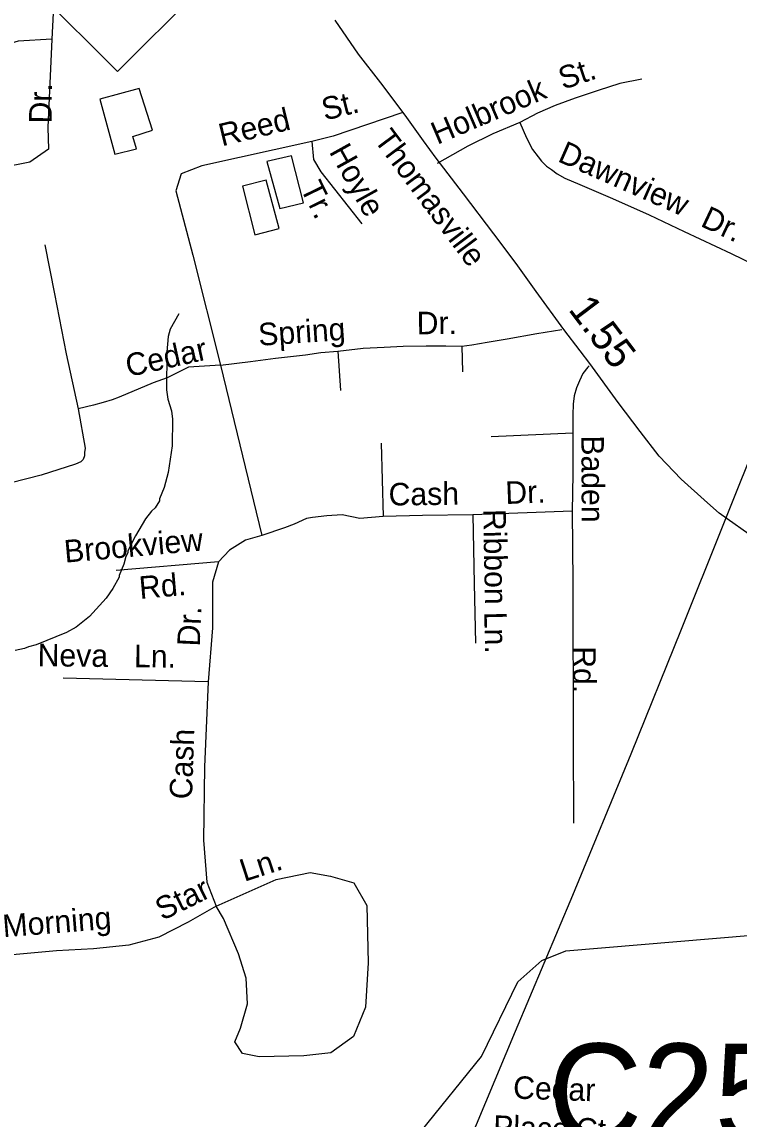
# Model space of a CAD drawing. Extents: x 1547597 to 1699558, y 810033 to 920809.
# Drawn here: x 1641598 to 1644617, y 836281 to 840902 of the extents above; entities that cross this region are included whole.
import ezdxf

# ---------------------------------------------------------------- set-up
doc = ezdxf.new("R2010")
doc.units = 0
for name, color, linetype in [('Exist Cultural Warehouse Building Footprint', 7, 'Continuous'), ('Exist Hydrographic Creek Single Shore', 7, 'Continuous'), ('Exist Hydrographic Misc Water Feature', 7, 'Continuous'), ('Exist Road Non-System Type 51', 7, 'Continuous'), ('Exist Road Non-System Type 51 Label', 7, 'Continuous'), ('Exist Road Primary NC Attributed', 7, 'Continuous'), ('Exist Road Primary NC Label', 7, 'Continuous'), ('Exist Road Primary NC Service Mileage Hundredths English Label', 7, 'Continuous'), ('Exist Road Primary NC Shield CELL', 7, 'Continuous'), ('Exist Road Secondary Structure Culvert Number Label', 7, 'Continuous'), ('Exist Utilities Electrical Transmission Line', 7, 'Continuous')]:
    doc.layers.add(name, color=color, linetype=linetype)

msp = doc.modelspace()

# ---------------------------------------------------------------- linework, layer by layer
at = {"layer": 'Exist Cultural Warehouse Building Footprint'}
for points in [[(1641925.3, 840576.5), (1641989.2, 840344.8), (1642079.6, 840367.9), (1642064, 840419.7), (1642147.3, 840446.5), (1642090.4, 840622.5)], [(1642629.1, 840313.7), (1642683.2, 840116), (1642783.4, 840140.3), (1642731.9, 840338.1)], [(1642526.2, 840210.8), (1642577.6, 840004.9), (1642680.5, 840032), (1642626.4, 840235.2)]]:
    msp.add_lwpolyline(points, close=True, dxfattribs=at)
at = {"layer": 'Exist Hydrographic Creek Single Shore'}
msp.add_lwpolyline([(1641466, 834609.6), (1641533, 834667.3), (1641704, 835015), (1641848, 835169.7), (1642519, 835553.3), (1642755, 835768.4), (1642950, 836017.2), (1643278.1, 836230.5), (1643532, 836543.8), (1643685, 836859), (1643787, 836948.9), (1643887.1, 836989.5), (1644672, 837055.7)], dxfattribs=at)
at = {"layer": 'Exist Hydrographic Misc Water Feature'}
msp.add_lwpolyline([(1642258, 839672), (1642221.6, 839608.4), (1642213.3, 839576.5), (1642207, 839512.6), (1642205.8, 839352.7), (1642211.5, 839312.7), (1642227.2, 839264.6), (1642231, 839228.6), (1642230.1, 839116.7), (1642213.3, 839004.9), (1642196.9, 838941.1), (1642176.6, 838893.3), (1642176.5, 838885.3), (1642158.4, 838855.5), (1642142.3, 838841.6), (1642118.1, 838809.8), (1642075.6, 838738.2), (1642043.2, 838674.5), (1642043.1, 838666.5), (1642035, 838650.6), (1642026.8, 838618.7), (1642006.5, 838570.9), (1642006.4, 838562.9), (1641980.2, 838515.1), (1641951.9, 838475.4), (1641881.5, 838398), (1641825.2, 838352.5), (1641785.1, 838330.8), (1641656.8, 838277.9), (1641624.8, 838270.2), (1641608.7, 838262.3), (1641568.8, 838254.7)], dxfattribs=at)
at = {"layer": 'Exist Road Non-System Type 51'}
for p, q in [((1642927.9, 839515.3), (1642939.1, 839349.2)), ((1643449.8, 839536.9), (1643452.2, 839428.8)), ((1643917.6, 839169.5), (1643573.7, 839155)), ((1643109.5, 839128.4), (1643118.4, 838818.3)), ((1643914.3, 838841.5), (1643496.4, 838826.2))]:
    msp.add_line(p, q, dxfattribs=at)
for points in [[(1641619.4, 841197.6), (1641698.8, 841013.9), (1641729, 840939.8), (1641723.5, 840830.1)], [(1641723.5, 840830.1), (1641581, 840821.9), (1641435.7, 840778), (1641180.8, 840665.5), (1640852, 840531.1), (1640706.7, 840459.8), (1640591.6, 840377.5), (1640520.3, 840311.7), (1640468.3, 840295.3), (1640408, 840289.8), (1640342.2, 840292.5)], [(1641723.5, 840830.1), (1641707.1, 840457.1), (1641709.8, 840366.6), (1641630.3, 840311.7), (1641509.7, 840287), (1641279.5, 840210.2)], [(1644207.6, 840660.8), (1644115.4, 840642.2), (1644023, 840613.7), (1643926.7, 840581.2), (1643842.2, 840550.7), (1643767.7, 840517.8), (1643693.1, 840479.1)], [(1643196.8, 840518.8), (1642908, 840421), (1642817.7, 840398.4)], [(1643693.1, 840479.1), (1643580.2, 840430.8), (1643475.5, 840378.5), (1643346, 840305.3)], [(1643693.1, 840479.1), (1643722, 840414.5), (1643747.2, 840364.2), (1643770.6, 840333.9), (1643784.4, 840315.6), (1643806, 840295.3), (1643827.7, 840280.9), (1643851.4, 840262.6), (1643883.2, 840243.9), (1643946.7, 840217), (1644083.6, 840158.8), (1644238.5, 840090.2), (1644385.3, 840020), (1644583.5, 839926.7), (1644736.3, 839852.4), (1644887.1, 839781.9)], [(1642817.7, 840398.4), (1642354.7, 840296.7), (1642268.1, 840262.8), (1642245.5, 840191.2), (1642317, 839920), (1642433.7, 839456.7)], [(1642817.7, 840398.4), (1642825.2, 840323), (1642855.3, 840270.3), (1643028.4, 840051.8)], [(1641693.7, 839963), (1641734.4, 839756.5), (1641784.2, 839503.5), (1641834.6, 839272.8)], [(1643449.8, 839536.9), (1643491.9, 839542.3), (1643556.2, 839553.2), (1643640.3, 839567.9), (1643764.7, 839590), (1643870.1, 839606.7)], [(1642433.7, 839456.7), (1642559.4, 839471.2), (1642665.5, 839485.4), (1642791.7, 839499.5), (1642855.8, 839510.4), (1642927.9, 839515.3)], [(1642927.9, 839515.3), (1643034, 839527.6), (1643121.9, 839532.2), (1643202.1, 839537), (1643299.9, 839537.4), (1643382, 839538.1), (1643449.8, 839536.9)], [(1642433.7, 839456.7), (1642298.2, 839447.4), (1642208.4, 839402.9), (1642150.2, 839381.9), (1642007.3, 839322.1), (1641977, 839310.5), (1641939, 839299.1), (1641898.7, 839287.9), (1641834.6, 839272.8)], [(1642433.7, 839456.7), (1642606.9, 838739.3)], [(1643985.5, 839453.7), (1643980.1, 839448.5), (1643959.7, 839420.7), (1643945.3, 839391), (1643932.7, 839361.2), (1643922, 839327.8), (1643917.7, 839291.5), (1643917, 839247.5), (1643917.6, 839169.5)], [(1641834.6, 839272.8), (1641863.8, 839106.3), (1641861.5, 839088.4), (1641861.4, 839074.3), (1641855, 839058.5), (1641844.8, 839048.7), (1641822.8, 839039.1), (1641678, 838993.4), (1641287.4, 838893.7)], [(1643917.6, 839169.5), (1643916.9, 838997.6), (1643914.3, 838841.5)], [(1643118.4, 838818.3), (1643020.6, 838810.5), (1642945.6, 838825.9), (1642881.6, 838822.1), (1642821.4, 838814.6), (1642795.1, 838810.8), (1642743.4, 838786.9), (1642703.3, 838771.5), (1642606.9, 838739.3)], [(1643496.4, 838826.2), (1643284.4, 838823.5), (1643118.4, 838818.3)], [(1643496.4, 838826.2), (1643501.7, 838536.2), (1643507.6, 838286.1)], [(1643914.3, 838841.5), (1643917.4, 838541.5), (1643918.9, 837883.5), (1643919.1, 837527.5)], [(1642606.9, 838739.3), (1642539.1, 838718.9), (1642470.7, 838677.1), (1642425.1, 838627.7)], [(1642425.1, 838627.7), (1641993.8, 838591.6)], [(1642425.1, 838627.7), (1642400.4, 838542.1), (1642400.4, 838350.1), (1642381.4, 838122.9)], [(1642381.4, 838122.9), (1641771.6, 838138.2)], [(1642381.4, 838122.9), (1642366, 837764.2), (1642362.2, 837456.2), (1642375.5, 837279.4), (1642415.6, 837178.3)], [(1642415.6, 837178.3), (1642668.2, 837290.5), (1642810.7, 837319), (1642896.2, 837303.8), (1642995, 837275.3), (1643050.1, 837180.2), (1643055.8, 836938.7), (1643044.4, 836752.4), (1642993.1, 836628.9), (1642898.1, 836560.4), (1642784.1, 836547.1), (1642596, 836543.3), (1642525.7, 836556.6), (1642493.4, 836606), (1642518.1, 836663.1), (1642546.6, 836765.7), (1642540.9, 836874.1), (1642508.6, 836976.8), (1642445.9, 837125.1), (1642415.6, 837178.3)], [(1642415.6, 837178.3), (1642297.8, 837109.9), (1642174.3, 837047.1), (1642047, 837012.9), (1641898.8, 836997.7), (1641743, 836990.1), (1641557.9, 836973.3), (1641369.9, 836950.5), (1641316.7, 836939.1)]]:
    msp.add_lwpolyline(points, dxfattribs=at)
at = {"layer": 'Exist Road Primary NC Attributed'}
msp.add_lwpolyline([(1644691.5, 838721.3), (1644532.5, 838833.3), (1644483.4, 838877.2), (1644372.7, 838976.3), (1644281, 839073.6), (1644200.9, 839177), (1644107.8, 839298.5), (1643988.9, 839463), (1643948.4, 839516.4), (1643878.7, 839606), (1643763.2, 839767.1), (1643678.4, 839884.3), (1643584.5, 840009.2), (1643456.1, 840178.1), (1643342, 840328.8), (1643288.6, 840402), (1643211.4, 840509.7), (1643108.5, 840645.8), (1643014.8, 840766.5), (1642916, 840910.3)], dxfattribs=at)
at = {"layer": 'Exist Road Primary NC Shield CELL'}
msp.add_lwpolyline([(1641666.9, 841026.2), (1641999.9, 841359.2), (1642332.9, 841026.2), (1641999.9, 840693.2)], close=True, dxfattribs=at)
at = {"layer": 'Exist Utilities Electrical Transmission Line'}
msp.add_lwpolyline([(1638715.4, 831642.6), (1639001.1, 831798.9), (1639250.9, 831957.7), (1639654.2, 832238.7), (1640105.9, 832544.9), (1640632, 832902.2), (1641160.1, 833257.3), (1641684.4, 833612.6), (1642160.2, 833934.5), (1642516.9, 834180), (1642617.8, 834246.6), (1642837.9, 834741.8), (1643132, 835398.2), (1643386.9, 835958.9), (1643675.7, 836651.2), (1643916.7, 837224.2), (1644162.1, 837819), (1644374.7, 838344.3), (1644719.4, 839206)], dxfattribs=at)

# ---------------------------------------------------------------- texts
at = {"layer": 'Exist Road Non-System Type 51 Label'}
for s, rotation, p in [('St.', 18.6274, (1643875.8, 840616)), ('Dr.', 89.541, (1641722.3, 840474.3)), ('Holbrook', 23.1883, (1643346.1, 840384)), ('St.', 13.7629, (1642872.5, 840486.4)), ('Reed', 13.7767, (1642439.3, 840377.7)), ('Hoyle', 299.0927, (1642888.8, 840355.7)), ('Dawnview', 336.1173, (1643848.9, 840316.6)), ('Tr.', 296.2746, (1642767.5, 840203.1)), ('Dr.', 334.7993, (1644450.1, 840043.9)), ('Spring', 3.9156, (1642595.6, 839537.8)), ('Dr.', 0.5131, (1643259.8, 839586.2)), ('Cedar', 12.5189, (1642045.6, 839406.2)), ('Baden', 270.2689, (1643952.7, 839160.4)), ('Cash', 0.7289, (1643141.8, 838865)), ('Dr.', 2.0995, (1643634.3, 838871.4)), ('Ribbon', 271.0497, (1643539.5, 838849.5)), ('Brookview', 5.0318, (1641779.2, 838624.3)), ('Rd.', 5.0318, (1642094.7, 838471.5)), ('Dr.', 87.4618, (1642346, 838270.4)), ('Ln.', 271.3574, (1643543.6, 838416.8)), ('Neva', 359.4377, (1641663.2, 838188.1)), ('Ln.', 359.4615, (1642069, 838184.1)), ('Rd.', 269.8939, (1643918.7, 838272.5)), ('Cash', 88.1535, (1642313.6, 837626.7)), ('Ln.', 18.0663, (1642533.8, 837279.8)), ('Star', 26.161, (1642188.6, 837115.1)), ('Morning', 4.5481, (1641519.6, 837046.2)), ('Cedar', 358.0461, (1643664.2, 836367.2)), ('Place', 358.0461, (1643580.2, 836202)), ('Ct.', 358.0461, (1643928.4, 836191.7))]:
    msp.add_text(s, height=95, rotation=rotation, dxfattribs=at).set_placement(p)
at = {"layer": 'Exist Road Primary NC Label'}
msp.add_text('Thomasville', height=95, rotation=306.7328, dxfattribs=at).set_placement((1643076.5, 840405.6))
at = {"layer": 'Exist Road Primary NC Service Mileage Hundredths English Label'}
msp.add_text('1.55', height=125, rotation=307.1645, dxfattribs=at).set_placement((1643894.9, 839690.6))
at = {"layer": 'Exist Road Secondary Structure Culvert Number Label'}
msp.add_text('C25', height=410.1, dxfattribs=at).set_placement((1643812.8, 836188.8))

doc.saveas('drawing.dxf')
